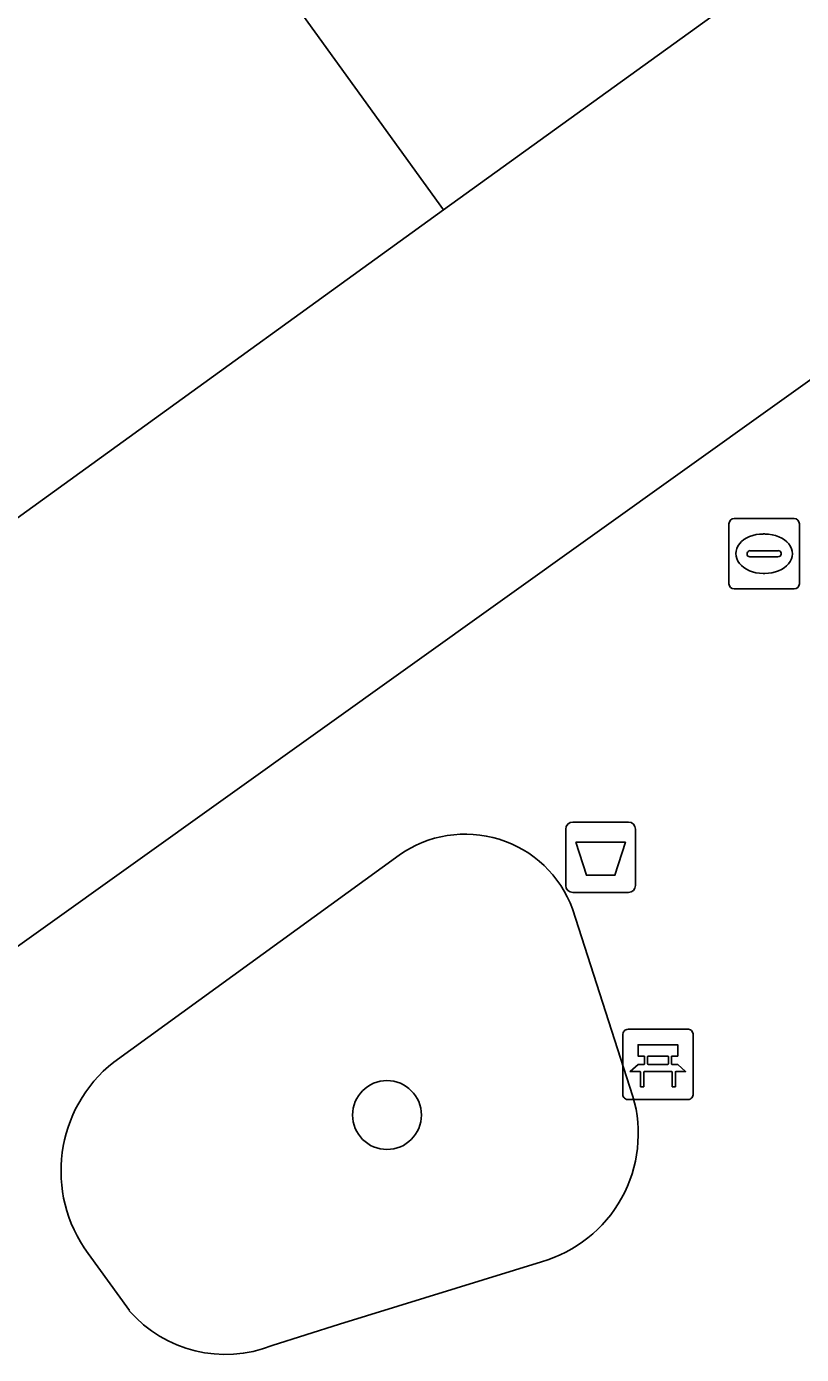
# Model space of a CAD drawing. Extents: x 159716 to 160783, y 383290 to 384031.
# Drawn here: x 160280.51 to 160291.51, y 383353.21 to 383372.06 of the extents above; entities that cross this region are included whole.
import ezdxf

# ---------------------------------------------------------------- set-up
doc = ezdxf.new("R2010")
doc.units = 0
for name, color, linetype in [('IMGEO_Afvalbak', 7, 'Continuous'), ('IMGEO_Bank', 7, 'Continuous'), ('IMGEO_Boom', 7, 'Continuous'), ('IMGEO_Brandkraan', 7, 'Continuous'), ('IMGEO_Erf', 7, 'Continuous'), ('IMGEO_Groenvoorziening', 7, 'Continuous'), ('IMGEO_Pand', 7, 'Continuous'), ('IMGEO_Voetpad_open', 7, 'Continuous')]:
    doc.layers.add(name, color=color, linetype=linetype)

msp = doc.modelspace()

# ---------------------------------------------------------------- linework, layer by layer
at = {"layer": 'IMGEO_Afvalbak'}
for p, q in [((160288.262, 383360.769), (160289.052, 383360.769)), ((160289.052, 383360.769), (160288.262, 383360.769)), ((160288.162, 383359.869), (160288.162, 383360.669)), ((160288.162, 383360.669), (160288.162, 383359.869)), ((160289.152, 383360.669), (160289.152, 383359.869)), ((160289.152, 383359.869), (160289.152, 383360.669)), ((160289.052, 383359.769), (160288.262, 383359.769)), ((160288.262, 383359.769), (160289.052, 383359.769))]:
    msp.add_line(p, q, dxfattribs=at)
msp.add_lwpolyline([(160288.305, 383360.483), (160289.009, 383360.483), (160288.86, 383360.013), (160288.454, 383360.013), (160288.305, 383360.483)], dxfattribs=at)
for centre, start, end in [((160288.262, 383360.669), 90, 180), ((160288.262, 383360.669), 90, 180), ((160289.052, 383360.669), 0, 90), ((160289.052, 383360.669), 360, 90), ((160288.262, 383359.869), 180, 270), ((160288.262, 383359.869), 180, 270), ((160289.052, 383359.869), 270, 0), ((160289.052, 383359.869), 270, 0)]:
    msp.add_arc(centre, 0.1, start, end, dxfattribs=at)
at = {"layer": 'IMGEO_Bank'}
for p, q in [((160288.971, 383356.903), (160288.971, 383357.744)), ((160288.971, 383357.744), (160288.971, 383356.903)), ((160289.046, 383357.828), (160289.887, 383357.828)), ((160289.887, 383357.828), (160289.046, 383357.828)), ((160289.971, 383357.753), (160289.971, 383356.912)), ((160289.971, 383356.912), (160289.971, 383357.753)), ((160289.28, 383357.334), (160289.28, 383357.44)), ((160289.324, 383357.44), (160289.324, 383357.334)), ((160289.612, 383357.446), (160289.33, 383357.446)), ((160289.33, 383357.328), (160289.612, 383357.328)), ((160289.618, 383357.334), (160289.618, 383357.44)), ((160289.662, 383357.44), (160289.662, 383357.334)), ((160289.668, 383357.226), (160289.275, 383357.226)), ((160289.896, 383356.828), (160289.055, 383356.828)), ((160289.055, 383356.828), (160289.896, 383356.828))]:
    msp.add_line(p, q, dxfattribs=at)
for points in [[(160289.274, 383357.446), (160289.188, 383357.446), (160289.188, 383357.607), (160289.751, 383357.607), (160289.751, 383357.446), (160289.668, 383357.446)], [(160289.218, 383357.226), (160289.076, 383357.226), (160289.188, 383357.328), (160289.274, 383357.328)], [(160289.668, 383357.328), (160289.751, 383357.328), (160289.863, 383357.226), (160289.724, 383357.226)], [(160289.268, 383357.219), (160289.268, 383357.012), (160289.225, 383357.012), (160289.225, 383357.219)], [(160289.718, 383357.219), (160289.718, 383357.012), (160289.674, 383357.012), (160289.674, 383357.219)]]:
    msp.add_lwpolyline(points, dxfattribs=at)
for centre, radius, start, end in [((160289.049, 383357.75), 0.0779, 92.4484, 184.2845), ((160289.049, 383357.75), 0.0779, 92.4484, 184.2845), ((160289.893, 383357.75), 0.0779, 2.4484, 94.2845), ((160289.893, 383357.75), 0.0779, 2.4484, 94.2845), ((160289.273, 383357.439), 0.00671, 2.8957, 87.1043), ((160289.273, 383357.335), 0.00671, 272.8957, 357.1043), ((160289.33, 383357.439), 0.00671, 92.8957, 177.1043), ((160289.33, 383357.335), 0.00671, 182.8957, 267.1043), ((160289.612, 383357.439), 0.00671, 2.8957, 87.1043), ((160289.612, 383357.335), 0.00671, 272.8957, 357.1043), ((160289.669, 383357.439), 0.00671, 92.8957, 177.1043), ((160289.669, 383357.335), 0.00671, 182.8957, 267.1043), ((160289.218, 383357.219), 0.00671, 2.8957, 87.1043), ((160289.275, 383357.219), 0.00671, 92.8957, 177.1043), ((160289.667, 383357.219), 0.00671, 2.8957, 87.1043), ((160289.724, 383357.219), 0.00671, 92.8957, 177.1043), ((160289.049, 383356.906), 0.0779, 182.4484, 274.2845), ((160289.049, 383356.906), 0.0779, 182.4484, 274.2845), ((160289.893, 383356.906), 0.0779, 272.4484, 4.2845), ((160289.893, 383356.906), 0.0779, 272.4484, 4.2845)]:
    msp.add_arc(centre, radius, start, end, dxfattribs=at)
at = {"layer": 'IMGEO_Boom'}
msp.add_circle((160285.624, 383356.609), 0.489, dxfattribs=at)
at = {"layer": 'IMGEO_Brandkraan'}
for p, q in [((160290.552, 383365.079), (160291.404, 383365.079)), ((160290.477, 383364.153), (160290.477, 383365.005)), ((160290.965, 383364.859), (160290.99, 383364.859)), ((160291.478, 383365.005), (160291.478, 383364.153)), ((160290.736, 383364.573), (160290.736, 383364.585)), ((160291.174, 383364.536), (160290.776, 383364.536)), ((160290.779, 383364.622), (160291.177, 383364.622)), ((160291.22, 383364.585), (160291.22, 383364.573)), ((160290.988, 383364.299), (160290.963, 383364.299)), ((160291.404, 383364.079), (160290.552, 383364.079))]:
    msp.add_line(p, q, dxfattribs=at)
for points in [[(160290.552, 383365.079), (160291.404, 383365.079)], [(160290.477, 383364.153), (160290.477, 383365.005)], [(160291.478, 383365.005), (160291.478, 383364.153)], [(160291.404, 383364.079), (160290.552, 383364.079)]]:
    msp.add_lwpolyline(points, dxfattribs=at)
for centre, radius, start, end in [((160290.554, 383365.003), 0.0765, 91.552, 178.448), ((160290.554, 383365.003), 0.0765, 91.552, 178.448), ((160291.402, 383365.003), 0.0765, 1.552, 88.448), ((160291.402, 383365.003), 0.0765, 1.552, 88.448), ((160290.776, 383364.582), 0.0403, 85.8775, 175.7526), ((160290.773, 383364.572), 0.0366, 178.938, 274.7102), ((160291.177, 383364.579), 0.043, 264.8664, 352.4533), ((160291.181, 383364.584), 0.0386, 1.7309, 96.639), ((160290.554, 383364.155), 0.0765, 181.552, 268.448), ((160290.554, 383364.155), 0.0765, 181.552, 268.448), ((160291.402, 383364.155), 0.0765, 271.552, 358.448), ((160291.402, 383364.155), 0.0765, 271.552, 358.448)]:
    msp.add_arc(centre, radius, start, end, dxfattribs=at)
for centre, major_axis, ratio, start_param, end_param in [((160290.964, 383364.579), (-0.387, 0.002), 0.722429, 4.712389, 7.853982), ((160290.989, 383364.579), (-0.39, 0.002), 0.717154, 1.570796, 4.712389)]:
    msp.add_ellipse(centre, major_axis=major_axis, ratio=ratio, start_param=start_param, end_param=end_param, dxfattribs=at)
at = {"layer": 'IMGEO_Erf'}
msp.add_lwpolyline([(160227.67, 383423.775), (160240.466, 383406.296), (160240.637, 383406.063), (160240.804, 383406.063), (160254.786, 383386.886), (160257.205, 383388.688), (160263.559, 383380.049), (160261.129, 383378.262), (160263.215, 383375.442), (160264.656, 383373.483), (160277.235, 383356.377), (160278.085, 383357.364), (160301.613, 383374.189), (160298.857, 383378.593), (160298.993, 383378.677), (160298.708, 383379.138), (160298.777, 383379.203), (160293.308, 383387.317), (160293.224, 383387.219), (160288.434, 383394.307), (160288.518, 383394.38), (160282.758, 383402.909), (160281.735, 383404.401), (160273.085, 383417.014)], dxfattribs=at)
msp.add_lwpolyline([(160276.866, 383382.615), (160279.967, 383378.396), (160286.904, 383383.411), (160281.758, 383390.725), (160284.782, 383392.853), (160279.202, 383400.785), (160278.241, 383400.108), (160277.965, 383400.501), (160281.421, 383402.932), (160292.758, 383386.815), (160290.499, 383385.226), (160296.499, 383376.697), (160294.864, 383375.546), (160286.427, 383369.46), (160276.268, 383362.116), (160273.339, 383366.168), (160266.797, 383375.214)], close=True, dxfattribs=at)
at = {"layer": 'IMGEO_Groenvoorziening'}
for points in [[(160285.796, 383360.298), (160281.746, 383357.361)], [(160289.116, 383356.874), (160288.259, 383359.535)], [(160281.381, 383354.645), (160281.967, 383353.832)], [(160284.949, 383353.641), (160287.817, 383354.527)], [(160283.994, 383353.336), (160284.949, 383353.641)]]:
    msp.add_lwpolyline(points, dxfattribs=at)
for centre, radius, start, end in [((160286.736, 383358.975), 1.623, 20.1988, 125.3769), ((160282.97, 383355.814), 1.973, 128.3553, 216.3365), ((160287.301, 383356.345), 1.89, 285.8306, 16.2428), ((160283.331, 383355.018), 1.808, 221.0058, 291.4944)]:
    msp.add_arc(centre, radius, start, end, dxfattribs=at)
at = {"layer": 'IMGEO_Pand'}
for points in [[(160290.499, 383385.226), (160292.758, 383386.815), (160281.421, 383402.932), (160277.965, 383400.501), (160278.241, 383400.108), (160279.202, 383400.785), (160284.782, 383392.853), (160281.758, 383390.725), (160286.904, 383383.411), (160279.967, 383378.396), (160286.427, 383369.46), (160294.864, 383375.546), (160296.499, 383376.697)], [(160286.427, 383369.46), (160279.967, 383378.396), (160276.866, 383382.615), (160266.797, 383375.214), (160273.339, 383366.168), (160276.268, 383362.116)]]:
    msp.add_lwpolyline(points, close=True, dxfattribs=at)
at = {"layer": 'IMGEO_Voetpad_open'}
for points in [[(160303.615, 383368.221), (160304.778, 383375.164), (160301.613, 383374.189), (160278.085, 383357.364), (160277.235, 383356.377), (160277.076, 383356.305), (160279.17, 383353.567)], [(160281.746, 383357.361), (160285.796, 383360.298)], [(160288.259, 383359.535), (160289.116, 383356.874)], [(160281.967, 383353.832), (160281.381, 383354.645)], [(160287.817, 383354.527), (160284.949, 383353.641), (160283.994, 383353.336)]]:
    msp.add_lwpolyline(points, dxfattribs=at)
for centre, radius, start, end in [((160286.736, 383358.975), 1.623, 20.1988, 125.3769), ((160282.97, 383355.814), 1.973, 128.3553, 216.3365), ((160287.301, 383356.345), 1.89, 285.8306, 16.2428), ((160283.331, 383355.018), 1.808, 221.0058, 291.4944)]:
    msp.add_arc(centre, radius, start, end, dxfattribs=at)

doc.saveas('drawing.dxf')
